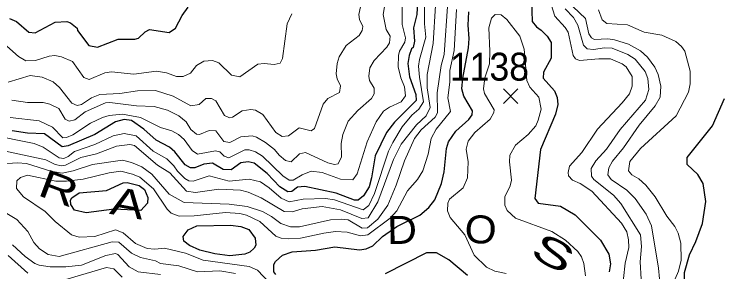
# Model space of a CAD drawing. Extents: x 265 to 291.4, y 7731.5 to 7759.6.
# Drawn here: x 266.303 to 268.324, y 7741.112 to 7741.849 of the extents above; entities that cross this region are included whole.
import ezdxf
from ezdxf.enums import TextEntityAlignment as Align

# ---------------------------------------------------------------- set-up
doc = ezdxf.new("R2010")
doc.units = 0
doc.header["$LTSCALE"] = 0.032
for name, color, linetype, lineweight in [('1', 7, 'Continuous', 25), ('2', 7, 'Continuous', 13), ('21', 7, 'Continuous', 25), ('61', 7, 'Continuous', 13)]:
    doc.layers.add(name, color=color, linetype=linetype, lineweight=lineweight)

msp = doc.modelspace()

# ---------------------------------------------------------------- linework, layer by layer
at = {"layer": '1'}
for points in [[(267.4603, 7741.9244), (267.4563, 7741.848), (267.4468, 7741.8098), (267.45, 7741.7716), (267.446, 7741.7533), (267.4412, 7741.7501), (267.434, 7741.731), (267.4309, 7741.708)], [(267.7849, 7741.8894), (267.7865, 7741.8281), (267.7984, 7741.8122), (267.8119, 7741.8034), (267.8294, 7741.7859), (267.8406, 7741.7676), (267.8405, 7741.7231), (267.8191, 7741.6825), (267.8183, 7741.6658)], [(266.2901, 7741.8368), (266.3101, 7741.8281), (266.3451, 7741.7971), (266.3633, 7741.7955), (266.4214, 7741.8257), (266.4548, 7741.8281), (266.4652, 7741.8241), (266.4835, 7741.809), (266.485, 7741.8026), (266.5169, 7741.7589), (266.5423, 7741.7541), (266.6012, 7741.7772), (266.6489, 7741.7772), (266.6593, 7741.7803), (266.6783, 7741.7979), (266.6911, 7741.805), (266.7476, 7741.7963), (266.765, 7741.809), (266.7841, 7741.8448), (266.8016, 7741.8687)], [(267.053, 7741.1042), (267.0467, 7741.1121), (267.0467, 7741.1328), (267.0514, 7741.1416), (267.0721, 7741.1591), (267.0992, 7741.1686), (267.166, 7741.1734), (267.2217, 7741.1829), (267.2917, 7741.175), (267.3108, 7741.1774), (267.3299, 7741.1861), (267.3577, 7741.2124), (267.3991, 7741.2418), (267.4651, 7741.2736), (267.4905, 7741.2959), (267.508, 7741.3182), (267.5271, 7741.3643), (267.5343, 7741.3977), (267.5407, 7741.4646), (267.547, 7741.4837), (267.5677, 7741.5139), (267.6051, 7741.5473), (267.6146, 7741.5608), (267.6154, 7741.572), (267.5908, 7741.6141), (267.5854, 7741.635), (267.5878, 7741.6656), (267.6044, 7741.7526), (267.6059, 7741.7796), (267.6027, 7741.8178), (267.6051, 7741.8559)], [(267.4309, 7741.708), (267.4348, 7741.6698), (267.4532, 7741.6189), (267.4539, 7741.6022), (267.3919, 7741.5401), (267.3696, 7741.5099), (267.337, 7741.4439)], [(267.8183, 7741.6658), (267.8501, 7741.63), (267.8581, 7741.6101), (267.8596, 7741.5903), (267.8533, 7741.5632), (267.8103, 7741.4614), (267.7936, 7741.3214)], [(268.3027, 7741.529), (268.3369, 7741.6078)], [(267.337, 7741.4439), (267.3267, 7741.3802), (267.3195, 7741.3548), (267.3036, 7741.3293), (267.2885, 7741.3166), (267.2774, 7741.3166), (267.2249, 7741.3365), (267.1358, 7741.3556), (267.1151, 7741.354), (267.0984, 7741.342), (267.0865, 7741.3404), (267.0642, 7741.3548), (267.0276, 7741.393), (266.9902, 7741.4224), (266.9735, 7741.4263), (266.9528, 7741.424), (266.925, 7741.4033), (266.9019, 7741.4049), (266.8709, 7741.4224), (266.8462, 7741.42), (266.8208, 7741.4097), (266.808, 7741.4097), (266.7929, 7741.4176), (266.7635, 7741.455), (266.7484, 7741.4685), (266.7102, 7741.4884), (266.6752, 7741.5202), (266.6394, 7741.5449), (266.6187, 7741.5473), (266.5933, 7741.5409), (266.5344, 7741.5051), (266.458, 7741.4725), (266.4405, 7741.4693), (266.3904, 7741.5067), (266.3419, 7741.5083), (266.2981, 7741.5154)], [(268.2741, 7741.2498), (268.2836, 7741.3134), (268.2757, 7741.3643), (268.2606, 7741.3898), (268.2296, 7741.4192), (268.2303, 7741.4391), (268.3027, 7741.529)], [(267.7936, 7741.3214), (267.8032, 7741.3078), (267.8676, 7741.2999), (267.909, 7741.2744), (267.9821, 7741.2021), (268.006, 7741.1623), (268.0108, 7741.1344), (268.0068, 7741.1114)], [(268.3274, 7740.8321), (268.3035, 7740.8433), (268.2956, 7740.8512), (268.286, 7740.8823), (268.2908, 7740.9459), (268.2868, 7740.965), (268.2558, 7740.9904), (268.2566, 7741.0215), (268.2232, 7741.0716), (268.2224, 7741.1098), (268.2367, 7741.1607), (268.255, 7741.1989), (268.2741, 7741.2498)], [(267.6011, 7741.101), (267.5478, 7741.1464), (267.5128, 7741.1662), (267.4842, 7741.1662), (267.3657, 7741.1058)]]:
    msp.add_lwpolyline(points, dxfattribs=at)
for points in [[(266.5094, 7741.2801), (266.4763, 7741.2879), (266.4659, 7741.3047), (266.4652, 7741.3166), (266.4683, 7741.323), (266.4898, 7741.3373), (266.5677, 7741.3442), (266.6155, 7741.3659), (266.6267, 7741.3675), (266.6617, 7741.3587), (266.6768, 7741.3476), (266.6863, 7741.3246), (266.6855, 7741.3078), (266.6664, 7741.2872), (266.5901, 7741.2911)], [(266.9226, 7741.245), (266.9528, 7741.241), (266.9751, 7741.2331), (266.9934, 7741.2084), (266.995, 7741.1885), (266.991, 7741.1798), (266.9783, 7741.1678), (266.9639, 7741.1623), (266.921, 7741.1575), (266.878, 7741.1631), (266.8351, 7741.1742), (266.8056, 7741.1869), (266.7889, 7741.1996), (266.7873, 7741.2124), (266.8016, 7741.2315), (266.8263, 7741.2434)]]:
    msp.add_lwpolyline(points, close=True, dxfattribs=at)
at = {"layer": '2'}
for points in [[(266.2973, 7741.603), (266.3419, 7741.5966), (266.3864, 7741.5966), (266.4055, 7741.5918), (266.431, 7741.5791), (266.4493, 7741.5489), (266.4612, 7741.5425), (266.4771, 7741.5465), (266.5065, 7741.5696), (266.5646, 7741.595), (266.5773, 7741.5966), (266.6537, 7741.5871), (266.7046, 7741.5847), (266.7428, 7741.5743), (266.7746, 7741.5584), (266.7961, 7741.5409), (266.8096, 7741.5187), (266.8255, 7741.5059), (266.8343, 7741.5043), (266.8621, 7741.5163), (266.8812, 7741.5147), (266.9035, 7741.4844), (266.921, 7741.4821), (266.9528, 7741.498), (266.9846, 7741.5011), (266.9974, 7741.4972), (267.0228, 7741.4821), (267.0491, 7741.4614), (267.0618, 7741.4455), (267.0801, 7741.4303), (267.0968, 7741.4264), (267.1199, 7741.4494), (267.1374, 7741.4534), (267.201, 7741.4232), (267.2201, 7741.4184), (267.2312, 7741.4208), (267.2408, 7741.4407), (267.24, 7741.4789), (267.244, 7741.5043), (267.2599, 7741.5425), (267.2869, 7741.5735), (267.3267, 7741.6077), (267.3338, 7741.6205), (267.3338, 7741.6372), (267.3211, 7741.6587), (267.3187, 7741.6714), (267.3219, 7741.6953), (267.3338, 7741.7159), (267.3704, 7741.7549), (267.3776, 7741.7668), (267.38, 7741.7859), (267.3688, 7741.805), (267.3601, 7741.848), (267.368, 7741.8989)], [(267.3036, 7741.9108), (267.2901, 7741.848)], [(267.5096, 7741.8734), (267.5033, 7741.7653), (267.4858, 7741.6762), (267.4858, 7741.638), (267.4945, 7741.5823), (267.4826, 7741.5576), (267.4548, 7741.5322), (267.4118, 7741.4773), (267.3895, 7741.4327), (267.345, 7741.3118), (267.3171, 7741.2665), (267.2988, 7741.2641), (267.2376, 7741.2887), (267.1851, 7741.2991), (267.1278, 7741.2919), (267.0992, 7741.2832), (267.0769, 7741.284), (267.0109, 7741.323), (266.9735, 7741.3397), (266.9512, 7741.3452), (266.8892, 7741.3484), (266.8224, 7741.3389), (266.7969, 7741.3429), (266.7492, 7741.3946), (266.7142, 7741.4168), (266.6481, 7741.4733), (266.6346, 7741.4765), (266.5964, 7741.4717), (266.5392, 7741.4494), (266.4946, 7741.4391), (266.4501, 7741.4168), (266.4389, 7741.4152), (266.4214, 7741.4192), (266.3944, 7741.4319), (266.2114, 7741.4717)], [(267.4142, 7741.8814), (267.4142, 7741.8194), (267.4237, 7741.7812), (267.4221, 7741.7692), (267.407, 7741.743), (267.4038, 7741.7303), (267.403, 7741.6984), (267.4102, 7741.6666), (267.4213, 7741.6412), (267.4237, 7741.6157), (267.411, 7741.5982), (267.3776, 7741.5831), (267.3609, 7741.5712), (267.3394, 7741.5409), (267.314, 7741.4837), (267.2853, 7741.3922), (267.2734, 7741.3747), (267.2376, 7741.3771), (267.1851, 7741.3961), (267.1533, 7741.3993), (267.1278, 7741.389), (267.1024, 7741.3739), (267.0912, 7741.3739), (267.0729, 7741.3866), (267.0141, 7741.4431), (266.9942, 7741.455), (266.9767, 7741.4606), (266.9639, 7741.4606), (266.9178, 7741.4375), (266.9051, 7741.4431), (266.8923, 7741.455), (266.8796, 7741.4582), (266.8287, 7741.4486), (266.8128, 7741.459), (266.7905, 7741.49), (266.7738, 7741.5051), (266.7547, 7741.5147), (266.7221, 7741.5242), (266.6648, 7741.5529), (266.6139, 7741.5632), (266.5758, 7741.5592), (266.5567, 7741.5537), (266.5217, 7741.5369), (266.4715, 7741.5035), (266.4532, 7741.4956), (266.4429, 7741.4948), (266.4135, 7741.5258), (266.3753, 7741.5433), (266.2926, 7741.5537)], [(266.4087, 7741.3993), (266.4405, 7741.3945), (266.4723, 7741.4009), (266.528, 7741.4184), (266.6139, 7741.4311), (266.6394, 7741.4248), (266.6688, 7741.4121), (266.6975, 7741.3914), (266.7476, 7741.3341), (266.7905, 7741.3102), (266.9194, 7741.3055), (266.9703, 7741.2991), (267.0149, 7741.284), (267.0403, 7741.2697), (267.0666, 7741.2498), (267.0944, 7741.2402), (267.1199, 7741.2402), (267.209, 7741.2609), (267.2408, 7741.2625), (267.2599, 7741.2601), (267.2996, 7741.237), (267.3148, 7741.2378), (267.3442, 7741.2625), (267.3736, 7741.3023), (267.3975, 7741.3596), (267.4213, 7741.4296), (267.45, 7741.4932), (267.4691, 7741.5179), (267.5089, 7741.5544), (267.5152, 7741.5664), (267.5144, 7741.6237), (267.5263, 7741.7016), (267.5343, 7741.7334), (267.5454, 7741.8846)], [(267.8406, 7741.8766), (267.8517, 7741.8432), (267.8811, 7741.8106), (267.8891, 7741.7971), (267.9034, 7741.7303), (267.9106, 7741.7207), (267.9217, 7741.7167), (267.9774, 7741.7215), (268.0108, 7741.7207), (268.0442, 7741.7072), (268.0554, 7741.6984), (268.0728, 7741.6706), (268.0728, 7741.6428), (268.0649, 7741.6213), (268.0442, 7741.595), (267.9734, 7741.5202), (267.9289, 7741.4534), (267.8931, 7741.4136)], [(266.2321, 7741.5043), (266.361, 7741.4789), (266.3864, 7741.4685), (266.4326, 7741.4375), (266.4453, 7741.4359), (266.458, 7741.4415), (266.4763, 7741.4558), (266.5344, 7741.4757), (266.5869, 7741.5011), (266.6187, 7741.5075), (266.6529, 7741.5011), (266.7014, 7741.4566), (266.7404, 7741.4351), (266.7603, 7741.4152), (266.7714, 7741.3993), (266.7921, 7741.3787), (266.8033, 7741.3723), (266.816, 7741.3715), (266.8621, 7741.3866), (266.9194, 7741.3707), (266.9767, 7741.3771), (267.0085, 7741.3691), (267.0331, 7741.3524), (267.0682, 7741.3222), (267.0912, 7741.3118), (267.131, 7741.3198), (267.1946, 7741.3214), (267.2201, 7741.3174), (267.3028, 7741.2895), (267.3187, 7741.3015), (267.3354, 7741.3357), (267.3752, 7741.4566), (267.3871, 7741.4821), (267.4142, 7741.5266), (267.442, 7741.56), (267.4619, 7741.5775), (267.4754, 7741.5982), (267.4635, 7741.6682), (267.4611, 7741.7), (267.4635, 7741.7191), (267.4818, 7741.7828), (267.4778, 7741.8209), (267.4786, 7741.8695)], [(266.7937, 7741.1647), (266.7341, 7741.1798), (266.7062, 7741.1766), (266.6839, 7741.179), (266.6505, 7741.1933), (266.6155, 7741.2235), (266.594, 7741.2315), (266.5344, 7741.2132), (266.4898, 7741.2108), (266.4676, 7741.2172), (266.4214, 7741.2553), (266.392, 7741.2848), (266.3307, 7741.3261), (266.3101, 7741.35), (266.3108, 7741.3723), (266.322, 7741.3818), (266.3419, 7741.3882), (266.423, 7741.3707), (266.4532, 7741.3707), (266.501, 7741.3771), (266.5758, 7741.3946), (266.6092, 7741.3993), (266.6426, 7741.3914), (266.6633, 7741.3826), (266.7022, 7741.3492), (266.7412, 7741.2911), (266.7531, 7741.28), (266.7762, 7741.2712), (266.8192, 7741.272), (266.9083, 7741.2816), (266.9496, 7741.2784), (266.9687, 7741.2736), (267.0069, 7741.2553), (267.053, 7741.214), (267.0674, 7741.2084), (267.0896, 7741.206), (267.123, 7741.2084), (267.1899, 7741.2227), (267.2233, 7741.2267), (267.2567, 7741.2251), (267.2949, 7741.2148), (267.3156, 7741.2172), (267.38, 7741.2657), (267.3991, 7741.2864), (267.4293, 7741.3437), (267.4579, 7741.3763), (267.4738, 7741.4009), (267.489, 7741.4487), (267.4969, 7741.4932), (267.512, 7741.5202), (267.5526, 7741.5704), (267.5446, 7741.6093), (267.551, 7741.6539), (267.551, 7741.6873), (267.5629, 7741.7446), (267.5701, 7741.8623)], [(267.8811, 7741.8639), (267.905, 7741.8392), (267.9169, 7741.8178), (267.9336, 7741.7605), (267.944, 7741.7493), (267.9623, 7741.7477), (267.9933, 7741.7525), (268.0156, 7741.7517), (268.0601, 7741.7334), (268.0808, 7741.7199), (268.1102, 7741.6849), (268.1174, 7741.665), (268.1206, 7741.6332), (268.111, 7741.603), (268.0386, 7741.5187), (267.9989, 7741.463), (267.9686, 7741.4296), (267.9551, 7741.4073), (267.9559, 7741.385), (267.9631, 7741.3755), (268.0188, 7741.3309), (268.0402, 7741.3071), (268.0967, 7741.218), (268.0991, 7741.1846), (268.0951, 7741.14), (268.0983, 7741.0907)], [(268.0816, 7741.3214), (268.0569, 7741.3452), (268.0124, 7741.3762), (268.0028, 7741.389), (268.006, 7741.4089), (268.0164, 7741.428), (268.0482, 7741.4662), (268.0927, 7741.5314), (268.1389, 7741.5871), (268.1532, 7741.6117), (268.1548, 7741.6428), (268.1468, 7741.6762), (268.1373, 7741.6968), (268.1166, 7741.7255), (268.0967, 7741.7438), (268.0617, 7741.7629), (268.0219, 7741.7756), (268.0029, 7741.778), (267.9647, 7741.7764), (267.9559, 7741.7811), (267.9488, 7741.7923), (267.9392, 7741.8369), (267.9042, 7741.8695)], [(267.9765, 7741.8616), (267.9871, 7741.8325), (267.9997, 7741.8219), (268.0596, 7741.818), (268.1067, 7741.7974), (268.1577, 7741.789), (268.1978, 7741.7705), (268.2143, 7741.7559), (268.2236, 7741.7427), (268.2388, 7741.6857), (268.2388, 7741.6499), (268.2335, 7741.6254), (268.1987, 7741.5585), (268.0968, 7741.4648), (268.0663, 7741.427), (268.0617, 7741.4005), (268.0716, 7741.3892), (268.0915, 7741.378)], [(266.283, 7741.7573), (266.3156, 7741.7279), (266.3371, 7741.7151), (266.3642, 7741.7167), (266.4039, 7741.7287), (266.4198, 7741.7302), (266.4389, 7741.7271), (266.4707, 7741.7135), (266.5034, 7741.6674), (266.5185, 7741.6618), (266.563, 7741.6809), (266.5821, 7741.6841), (266.6458, 7741.6777), (266.711, 7741.6857), (266.7396, 7741.6809), (266.7683, 7741.6706), (266.7874, 7741.6706), (266.8088, 7741.6801), (266.8255, 7741.7016), (266.8462, 7741.7143), (266.8717, 7741.7167), (266.8892, 7741.7096), (266.9257, 7741.6746), (266.9496, 7741.6698), (267.0013, 7741.7056), (267.0196, 7741.708), (267.0483, 7741.7048), (267.065, 7741.7088), (267.0721, 7741.7223), (267.0849, 7741.8209), (267.0984, 7741.8496)], [(267.2901, 7741.848), (267.2917, 7741.8337), (267.3012, 7741.8138), (267.2996, 7741.8019), (267.2909, 7741.7875), (267.2535, 7741.7589), (267.2336, 7741.7271)], [(267.9392, 7741.1002), (267.9344, 7741.1352), (267.9273, 7741.1543), (267.9169, 7741.1702), (267.8819, 7741.202), (267.8422, 7741.2275), (267.7388, 7741.2649), (267.7149, 7741.2872), (267.7085, 7741.3023), (267.7085, 7741.3262), (267.7236, 7741.358), (267.7276, 7741.3739), (267.7212, 7741.4264), (267.7228, 7741.4455), (267.7387, 7741.4741), (267.7745, 7741.5051), (267.7968, 7741.5298), (267.804, 7741.5457), (267.8119, 7741.5775), (267.8056, 7741.6117), (267.7793, 7741.6404), (267.7712, 7741.6592), (267.7638, 7741.7489), (267.7507, 7741.7859), (267.7141, 7741.8337), (267.6974, 7741.8472), (267.6807, 7741.848), (267.6695, 7741.8376), (267.6624, 7741.8098), (267.6656, 7741.743), (267.664, 7741.7064), (267.6512, 7741.6666), (267.6473, 7741.6348), (267.6496, 7741.6221), (267.6775, 7741.5751), (267.6767, 7741.568), (267.6663, 7741.5489), (267.6218, 7741.5107), (267.6035, 7741.486), (267.5971, 7741.463), (267.6035, 7741.4264), (267.6011, 7741.3802), (267.5884, 7741.3524), (267.5502, 7741.3198), (267.5454, 7741.3086), (267.5438, 7741.2864), (267.5518, 7741.2673), (267.5932, 7741.218), (267.6202, 7741.1591), (267.656, 7741.1249), (267.6799, 7741.1137), (267.7117, 7741.1066)], [(267.2336, 7741.7271), (267.228, 7741.708), (267.2249, 7741.6785), (267.228, 7741.6634), (267.2376, 7741.6443), (267.2352, 7741.6245), (267.2018, 7741.6078), (267.1883, 7741.5918), (267.1636, 7741.5218), (267.1533, 7741.5155), (267.1191, 7741.5234), (267.0888, 7741.5011), (267.0705, 7741.4988), (267.053, 7741.5107), (267.0156, 7741.5616), (266.9942, 7741.5743), (266.9815, 7741.5759), (266.956, 7741.5727), (266.9289, 7741.5544), (266.9202, 7741.5521), (266.9059, 7741.5592), (266.8804, 7741.6006), (266.8685, 7741.6078), (266.8526, 7741.6077), (266.8327, 7741.5902), (266.8096, 7741.5863), (266.7587, 7741.6141), (266.7078, 7741.6308), (266.6569, 7741.63), (266.606, 7741.6221), (266.5487, 7741.6189), (266.5248, 7741.6093), (266.4962, 7741.5902), (266.4835, 7741.5879), (266.4683, 7741.5942), (266.4333, 7741.6388), (266.4151, 7741.6555), (266.384, 7741.669), (266.3498, 7741.673), (266.2862, 7741.6547)], [(266.0969, 7741.4757), (266.2114, 7741.4288), (266.2369, 7741.4216), (266.256, 7741.42), (266.3132, 7741.4232), (266.3387, 7741.4216), (266.4087, 7741.3993)], [(267.8931, 7741.4136), (267.8891, 7741.3962), (267.8907, 7741.3866), (267.9018, 7741.3739), (267.9233, 7741.3643), (267.9567, 7741.3428), (268.0418, 7741.2506)], [(268.0915, 7741.378), (268.1116, 7741.3598), (268.1387, 7741.326), (268.1719, 7741.271), (268.195, 7741.2412), (268.2043, 7741.2227), (268.2116, 7741.1935), (268.2129, 7741.1452), (268.2053, 7741.1134), (268.1755, 7741.0459), (268.1761, 7741.0313), (268.1814, 7741.0167), (268.204, 7741.0028), (268.2099, 7740.9955), (268.2033, 7740.9598), (268.2059, 7740.9525), (268.2152, 7740.9432), (268.248, 7740.93), (268.2579, 7740.9101), (268.252, 7740.818), (268.2685, 7740.8068), (268.3069, 7740.7962), (268.3513, 7740.7624)], [(266.9369, 7741.1066), (266.8924, 7741.1145), (266.8287, 7741.1122), (266.7746, 7741.1289), (266.7229, 7741.1352), (266.7086, 7741.1432), (266.6648, 7741.1527), (266.6394, 7741.1647), (266.6028, 7741.1965), (266.5837, 7741.1973), (266.4326, 7741.1559), (266.4007, 7741.1615), (266.3761, 7741.1774), (266.3602, 7741.1957), (266.3427, 7741.2275), (266.3108, 7741.2617), (266.2241, 7741.3126)], [(268.1238, 7741.0334), (268.1317, 7741.0437), (268.1508, 7741.0915), (268.1484, 7741.1225), (268.1277, 7741.2434), (268.1126, 7741.2768), (268.0816, 7741.3214)], [(268.0418, 7741.2506), (268.0569, 7741.2259), (268.0625, 7741.2036), (268.0633, 7741.1814), (268.0522, 7741.1368), (268.0482, 7741.0923), (268.0585, 7741.0048), (268.0458, 7740.9435), (268.0593, 7740.93), (268.0856, 7740.9117), (268.1079, 7740.8831), (268.123, 7740.7964), (268.1373, 7740.7629), (268.1516, 7740.7407), (268.1922, 7740.6961), (268.2272, 7740.646), (268.2479, 7740.6388), (268.2924, 7740.6357), (268.3147, 7740.6309), (268.3481, 7740.6118)], [(266.2989, 7741.1893), (266.3347, 7741.1559), (266.3626, 7741.136), (266.3753, 7741.1305), (266.4071, 7741.1257), (266.4517, 7741.1257), (266.4962, 7741.1305), (266.5662, 7741.1583), (266.594, 7741.1639), (266.6004, 7741.1615), (266.633, 7741.1257), (266.6585, 7741.1122), (266.7221, 7741.1042)], [(266.2862, 7741.1583), (266.3427, 7741.1082)], [(267.1087, 7741.0493), (267.092, 7741.0557), (267.0499, 7741.0644), (267.0005, 7741.1169), (266.9767, 7741.1273), (266.8446, 7741.1448), (266.7937, 7741.1647)], [(266.4357, 7741.0851), (266.5678, 7741.1241), (266.5893, 7741.1201), (266.6123, 7741.0962)]]:
    msp.add_lwpolyline(points, dxfattribs=at)
at = {"layer": '21'}
for p, q in [((267.7046, 7741.6348), (267.7458, 7741.5936)), ((267.7458, 7741.6348), (267.7046, 7741.5936))]:
    msp.add_line(p, q, dxfattribs=at)

# ---------------------------------------------------------------- texts
at = {"layer": '61', "width": 0.95}
msp.add_text('1138', height=0.08, dxfattribs=at).set_placement((267.6642, 7741.6587), align=Align.CENTER)
at = {"layer": '61'}
for s, rotation, width, p in [('R', 339.434, 1.4, (266.4176, 7741.3133)), ('A', 349.729, 1.35, (266.6218, 7741.2694)), ('D', 1.061, 1.1, (267.4146, 7741.1917)), ('O', 355.881, 1.1, (267.6362, 7741.1932)), ('S', 331.648, 1.65, (267.828, 7741.1303))]:
    msp.add_text(s, height=0.08, rotation=rotation, dxfattribs=dict(at, width=width)).set_placement(p, align=Align.CENTER)

doc.saveas('drawing.dxf')
